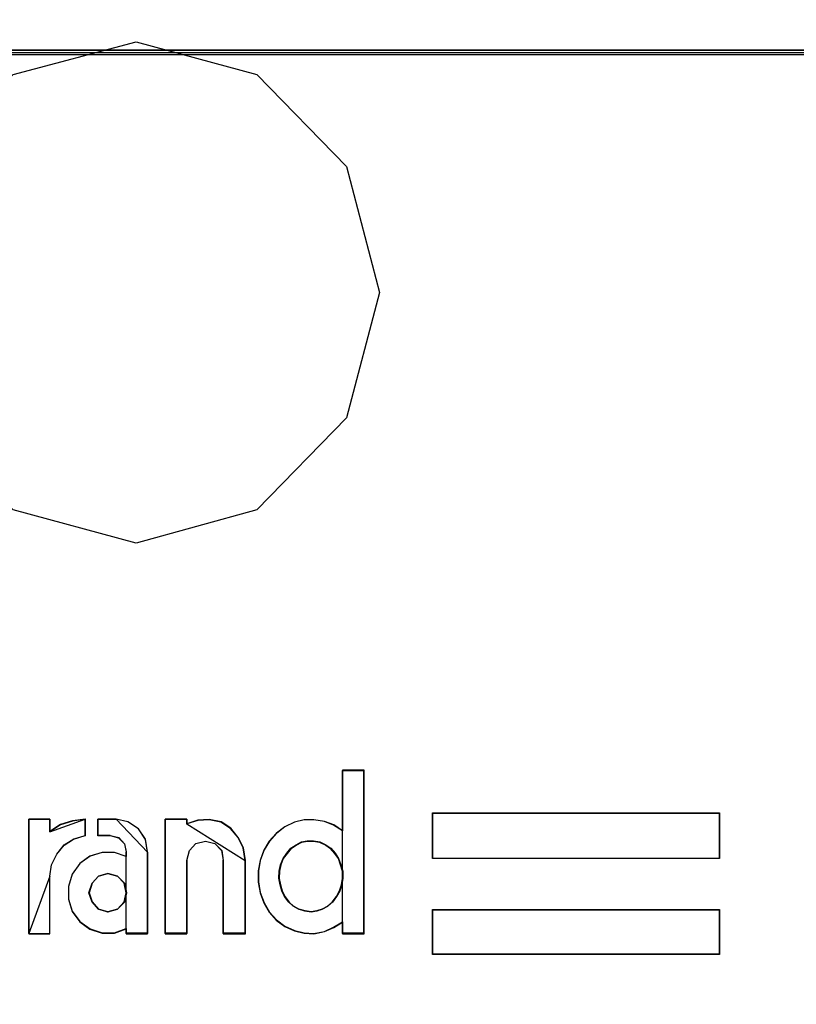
# Model space of a CAD drawing. Header units: millimetres. Extents: x -1290 to 1795, y -4192 to -1311.
# Tile 936 of 1056: x 1431.87 to 1435.05, y -2195.69 to -2191.67. Entities that reach past the tile are written whole.
import ezdxf

# ---------------------------------------------------------------- set-up
doc = ezdxf.new("R2010")
doc.units = ezdxf.units.MM
doc.layers.add('30', color=7, linetype='Continuous')
doc.layers.add('45', color=7, linetype='Continuous')
doc.layers.add('Aparatura', color=7, linetype='Continuous', lineweight=13)

# ---------------------------------------------------------------- blocks, each defined once
blk = doc.blocks.new('*U264')
at = {"layer": '45', "color": 179}
blk.add_lwpolyline([(476.863107, -117.566054), (477.540088, -114.993282), (479.348817, -113.111544), (481.860366, -112.447089), (484.330574, -113.111544), (486.159974, -114.993282), (486.836955, -117.566054), (486.159974, -120.128195), (484.330574, -122.009933), (481.860366, -122.690335), (479.348817, -122.009933), (477.540088, -120.128195), (476.863107, -117.566054)], close=True, dxfattribs=at)
at = {"layer": '45', "color": 7}
for points in [[(484.359158, -129.387626), (484.359158, -129.616658), (484.395463, -129.835037), (484.473258, -130.042764), (484.582171, -130.234511), (484.727388, -130.394301), (484.898537, -130.522132), (485.095618, -130.61268), (485.297885, -130.660617), (485.494965, -130.671269), (485.712791, -130.628659), (485.899499, -130.543438), (486.081021, -130.436911), (486.081021, -130.671269), (486.52186, -130.671269), (486.52186, -127.331666), (486.081021, -127.331666), (486.081021, -128.567373), (485.899499, -128.450193), (485.712791, -128.375625), (485.494965, -128.343667), (485.297885, -128.343667), (485.095618, -128.391604), (484.898537, -128.487478), (484.727388, -128.620636), (484.582171, -128.780425), (484.473258, -128.96152), (484.395463, -129.174573), (484.359158, -129.387626)], [(486.0789, -128.567642), (485.89798, -128.450778), (485.71189, -128.37641), (485.494785, -128.344538), (485.298357, -128.344538), (485.09676, -128.392346), (484.900332, -128.487962), (484.729749, -128.620762), (484.585013, -128.780122), (484.47646, -128.96073), (484.398923, -129.17321), (484.362739, -129.38569), (484.362739, -129.614106), (484.398923, -129.831898), (484.47646, -130.039067), (484.585013, -130.230299), (484.729749, -130.389659), (484.900332, -130.517147), (485.09676, -130.607451), (485.298357, -130.655259), (485.494785, -130.665883), (485.71189, -130.623387), (485.89798, -130.538395), (486.0789, -130.432155), (486.0789, -130.665883), (486.518279, -130.665883), (486.518279, -127.335257), (486.0789, -127.335257), (486.0789, -128.567642)], [(486.0789, -128.567642), (485.89798, -128.450778), (485.71189, -128.37641), (485.494785, -128.344538), (485.298357, -128.344538), (485.09676, -128.392346), (484.900332, -128.487962), (484.729749, -128.620762), (484.585013, -128.780122), (484.47646, -128.96073), (484.398923, -129.17321), (484.362739, -129.38569), (484.362739, -129.614106), (484.398923, -129.831898), (484.47646, -130.039067), (484.585013, -130.230299), (484.729749, -130.389659), (484.900332, -130.517147), (485.09676, -130.607451), (485.298357, -130.655259), (485.494785, -130.665883), (485.71189, -130.623387), (485.89798, -130.538395), (486.0789, -130.432155), (486.0789, -130.665883), (486.518279, -130.665883), (486.518279, -127.335257), (486.0789, -127.335257), (486.0789, -128.567642)], [(484.729749, -128.620762), (484.585013, -128.780122), (484.47646, -128.96073), (484.398923, -129.17321), (484.362739, -129.38569), (484.362739, -129.614106), (484.398923, -129.831898), (484.47646, -130.039067), (484.585013, -130.230299), (484.729749, -130.389659), (484.900332, -130.517147), (485.09676, -130.607451), (485.298357, -130.655259), (485.494785, -130.665883), (485.71189, -130.623387), (485.89798, -130.538395), (486.0789, -130.432155), (486.0789, -130.665883), (486.518279, -130.665883), (486.518279, -127.335257), (486.0789, -127.335257), (486.0789, -128.567642), (485.89798, -128.450778), (485.71189, -128.37641), (485.494785, -128.344538), (485.298357, -128.344538), (485.09676, -128.392346), (484.900332, -128.487962), (484.729749, -128.620762)], [(484.729749, -128.620762), (484.585013, -128.780122), (484.47646, -128.96073), (484.398923, -129.17321), (484.362739, -129.38569), (484.362739, -129.614106), (484.398923, -129.831898), (484.47646, -130.039067), (484.585013, -130.230299), (484.729749, -130.389659), (484.900332, -130.517147), (485.09676, -130.607451), (485.298357, -130.655259), (485.494785, -130.665883), (485.71189, -130.623387), (485.89798, -130.538395), (486.0789, -130.432155), (486.0789, -130.665883), (486.518279, -130.665883), (486.518279, -127.335257), (486.0789, -127.335257), (486.0789, -128.567642), (485.89798, -128.450778), (485.71189, -128.37641), (485.494785, -128.344538), (485.298357, -128.344538), (485.09676, -128.392346), (484.900332, -128.487962), (484.729749, -128.620762)], [(486.077861, -127.335257), (486.077861, -128.568756), (486.077861, -127.335257)], [(486.077861, -127.335257), (486.518279, -127.335257), (486.077861, -127.335257)], [(486.516489, -127.335257), (486.516489, -130.665883), (486.516489, -127.335257)], [(479.666741, -128.329956), (479.666741, -130.671269), (480.099203, -130.671269), (480.099203, -129.497946), (480.130465, -129.263281), (480.239883, -129.044617), (480.390984, -128.857952), (480.588978, -128.735286), (480.828656, -128.665953), (480.828656, -128.329956), (480.562926, -128.367289), (480.318038, -128.441955), (480.099203, -128.585954), (480.099203, -128.329956), (479.666741, -128.329956)], [(479.670322, -128.333547), (479.670322, -130.665883), (479.670322, -128.333547)], [(479.670322, -128.333547), (480.101788, -128.333547), (479.670322, -128.333547)], [(480.585454, -128.737323), (480.823285, -128.668256), (480.823285, -128.333547), (480.559603, -128.370737), (480.316601, -128.445117), (480.099451, -128.588563), (480.099451, -128.333547), (479.670322, -128.333547), (479.670322, -130.665883), (480.099451, -130.665883), (480.099451, -129.497059), (480.130473, -129.263294), (480.239048, -129.045467), (480.388985, -128.859518), (480.585454, -128.737323)], [(480.585454, -128.737323), (480.823285, -128.668256), (480.823285, -128.333547), (480.559603, -128.370737), (480.316601, -128.445117), (480.099451, -128.588563), (480.099451, -128.333547), (479.670322, -128.333547), (479.670322, -130.665883), (480.099451, -130.665883), (480.099451, -129.497059), (480.130473, -129.263294), (480.239048, -129.045467), (480.388985, -128.859518), (480.585454, -128.737323)], [(480.585454, -128.737323), (480.823285, -128.668256), (480.823285, -128.333547), (480.559603, -128.370737), (480.316601, -128.445117), (480.099451, -128.588563), (480.099451, -128.333547), (479.670322, -128.333547), (479.670322, -130.665883), (480.099451, -130.665883), (480.099451, -129.497059), (480.130473, -129.263294), (480.239048, -129.045467), (480.388985, -128.859518), (480.585454, -128.737323)], [(480.316601, -128.445117), (480.099451, -128.588563), (480.099451, -128.333547), (479.670322, -128.333547), (479.670322, -130.665883), (480.099451, -130.665883), (480.099451, -129.497059), (480.130473, -129.263294), (480.239048, -129.045467), (480.388985, -128.859518), (480.585454, -128.737323), (480.823285, -128.668256), (480.823285, -128.333547), (480.559603, -128.370737), (480.316601, -128.445117)], [(480.316601, -128.445117), (480.099451, -128.588563), (480.099451, -128.333547), (479.670322, -128.333547), (479.670322, -130.665883), (480.099451, -130.665883), (480.099451, -129.497059), (480.130473, -129.263294), (480.239048, -129.045467), (480.388985, -128.859518), (480.585454, -128.737323), (480.823285, -128.668256), (480.823285, -128.333547), (480.559603, -128.370737), (480.316601, -128.445117)], [(480.316601, -128.445117), (480.099451, -128.588563), (480.099451, -128.333547), (479.670322, -128.333547), (479.670322, -130.665883), (480.099451, -130.665883), (480.099451, -129.497059), (480.130473, -129.263294), (480.239048, -129.045467), (480.388985, -128.859518), (480.585454, -128.737323), (480.823285, -128.668256), (480.823285, -128.333547), (480.559603, -128.370737), (480.316601, -128.445117)], [(479.670322, -128.333547), (479.670322, -130.665883), (480.099451, -130.665883), (480.099451, -129.497059), (480.130473, -129.263294), (480.239048, -129.045467), (480.388985, -128.859518), (480.585454, -128.737323), (480.823285, -128.668256), (480.823285, -128.333547), (480.559603, -128.370737), (480.316601, -128.445117), (480.099451, -128.588563), (480.099451, -128.333547), (479.670322, -128.333547)], [(480.823285, -128.333547), (480.559802, -128.37099), (480.316984, -128.445877), (480.099997, -128.590301), (480.823285, -128.333547)], [(480.099997, -128.333547), (480.099997, -128.590301), (480.099997, -128.333547)], [(482.09799, -130.671269), (482.09799, -129.00195), (482.056445, -128.740619), (481.911039, -128.527288), (481.692931, -128.383289), (481.45405, -128.329956), (481.080149, -128.329956), (481.080149, -128.665953), (481.334609, -128.665953), (481.50598, -128.708619), (481.625421, -128.836618), (481.661772, -129.00195), (481.661772, -129.092616), (481.422891, -129.012617), (481.168431, -129.012617), (480.919164, -129.087283), (480.711442, -129.236615), (480.55565, -129.45528), (480.477754, -129.705944), (480.477754, -129.967275), (480.55565, -130.21794), (480.711442, -130.425938), (480.919164, -130.580604), (481.168431, -130.660603), (481.422891, -130.660603), (481.661772, -130.569937), (481.661772, -130.671269), (482.09799, -130.671269)], [(482.053048, -128.742636), (481.908285, -128.530122), (481.69114, -128.386675), (481.453315, -128.333547), (481.081067, -128.333547), (481.081067, -128.668256), (481.334403, -128.668256), (481.505016, -128.710759), (481.623929, -128.838267), (481.66012, -129.002965), (481.66012, -129.093283), (481.422295, -129.01359), (481.168959, -129.01359), (480.920794, -129.08797), (480.71399, -129.23673), (480.558886, -129.454556), (480.481335, -129.704259), (480.481335, -129.964588), (480.558886, -130.214292), (480.71399, -130.421492), (480.920794, -130.575565), (481.168959, -130.655257), (481.422295, -130.655257), (481.66012, -130.564939), (481.66012, -130.665883), (482.094409, -130.665883), (482.094409, -129.002965), (482.053048, -128.742636)], [(482.053048, -128.742636), (481.908285, -128.530122), (481.69114, -128.386675), (481.453315, -128.333547), (481.081067, -128.333547), (481.081067, -128.668256), (481.334403, -128.668256), (481.505016, -128.710759), (481.623929, -128.838267), (481.66012, -129.002965), (481.66012, -129.093283), (481.422295, -129.01359), (481.168959, -129.01359), (480.920794, -129.08797), (480.71399, -129.23673), (480.558886, -129.454556), (480.481335, -129.704259), (480.481335, -129.964588), (480.558886, -130.214292), (480.71399, -130.421492), (480.920794, -130.575565), (481.168959, -130.655257), (481.422295, -130.655257), (481.66012, -130.564939), (481.66012, -130.665883), (482.094409, -130.665883), (482.094409, -129.002965), (482.053048, -128.742636)], [(481.168959, -129.01359), (480.920794, -129.08797), (480.71399, -129.23673), (480.558886, -129.454556), (480.481335, -129.704259), (480.481335, -129.964588), (480.558886, -130.214292), (480.71399, -130.421492), (480.920794, -130.575565), (481.168959, -130.655257), (481.422295, -130.655257), (481.66012, -130.564939), (481.66012, -130.665883), (482.094409, -130.665883), (482.094409, -129.002965), (482.053048, -128.742636), (481.908285, -128.530122), (481.69114, -128.386675), (481.453315, -128.333547), (481.081067, -128.333547), (481.081067, -128.668256), (481.334403, -128.668256), (481.505016, -128.710759), (481.623929, -128.838267), (481.66012, -129.002965), (481.66012, -129.093283), (481.422295, -129.01359), (481.168959, -129.01359)], [(481.168959, -129.01359), (480.920794, -129.08797), (480.71399, -129.23673), (480.558886, -129.454556), (480.481335, -129.704259), (480.481335, -129.964588), (480.558886, -130.214292), (480.71399, -130.421492), (480.920794, -130.575565), (481.168959, -130.655257), (481.422295, -130.655257), (481.66012, -130.564939), (481.66012, -130.665883), (482.094409, -130.665883), (482.094409, -129.002965), (482.053048, -128.742636), (481.908285, -128.530122), (481.69114, -128.386675), (481.453315, -128.333547), (481.081067, -128.333547), (481.081067, -128.668256), (481.334403, -128.668256), (481.505016, -128.710759), (481.623929, -128.838267), (481.66012, -129.002965), (481.66012, -129.093283), (481.422295, -129.01359), (481.168959, -129.01359)], [(480.821495, -128.333547), (480.821495, -128.669303), (480.821495, -128.333547)], [(481.08109, -128.333547), (481.08109, -128.669303), (481.08109, -128.333547)], [(481.453476, -128.333547), (481.08109, -128.333547), (481.453476, -128.333547)], [(482.094409, -129.005059), (482.052943, -128.743915), (481.907812, -128.530737), (481.690115, -128.386842), (481.451686, -128.333547), (482.094409, -129.005059)], [(482.454262, -128.329956), (482.454262, -130.671269), (482.895864, -130.671269), (482.895864, -129.172616), (482.953013, -128.969951), (483.082895, -128.825952), (483.280317, -128.777952), (483.472544, -128.825952), (483.612818, -128.969951), (483.643989, -129.172616), (483.643989, -130.671269), (484.095982, -130.671269), (484.095982, -129.172616), (484.054419, -128.916618), (483.950513, -128.703286), (483.794654, -128.516621), (483.597232, -128.388622), (483.358247, -128.340623), (483.124458, -128.351289), (482.895864, -128.425955), (482.895864, -128.329956), (482.454262, -128.329956)], [(482.457843, -128.333547), (482.457843, -130.665883), (482.457843, -128.333547)], [(482.457843, -128.333547), (482.898261, -128.333547), (482.457843, -128.333547)], [(483.945935, -128.705446), (483.790926, -128.519496), (483.59458, -128.391988), (483.356899, -128.344173), (483.124384, -128.354798), (482.897037, -128.429178), (482.897037, -128.333547), (482.457843, -128.333547), (482.457843, -130.665883), (482.897037, -130.665883), (482.897037, -129.172975), (482.953874, -128.971088), (483.083048, -128.827641), (483.279394, -128.779825), (483.470572, -128.827641), (483.610081, -128.971088), (483.641083, -129.172975), (483.641083, -130.665883), (484.090611, -130.665883), (484.090611, -129.172975), (484.049275, -128.917959), (483.945935, -128.705446)], [(483.945935, -128.705446), (483.790926, -128.519496), (483.59458, -128.391988), (483.356899, -128.344173), (483.124384, -128.354798), (482.897037, -128.429178), (482.897037, -128.333547), (482.457843, -128.333547), (482.457843, -130.665883), (482.897037, -130.665883), (482.897037, -129.172975), (482.953874, -128.971088), (483.083048, -128.827641), (483.279394, -128.779825), (483.470572, -128.827641), (483.610081, -128.971088), (483.641083, -129.172975), (483.641083, -130.665883), (484.090611, -130.665883), (484.090611, -129.172975), (484.049275, -128.917959), (483.945935, -128.705446)], [(483.945935, -128.705446), (483.790926, -128.519496), (483.59458, -128.391988), (483.356899, -128.344173), (483.124384, -128.354798), (482.897037, -128.429178), (482.897037, -128.333547), (482.457843, -128.333547), (482.457843, -130.665883), (482.897037, -130.665883), (482.897037, -129.172975), (482.953874, -128.971088), (483.083048, -128.827641), (483.279394, -128.779825), (483.470572, -128.827641), (483.610081, -128.971088), (483.641083, -129.172975), (483.641083, -130.665883), (484.090611, -130.665883), (484.090611, -129.172975), (484.049275, -128.917959), (483.945935, -128.705446)], [(482.457843, -128.333547), (482.457843, -130.665883), (482.897037, -130.665883), (482.897037, -129.172975), (482.953874, -128.971088), (483.083048, -128.827641), (483.279394, -128.779825), (483.470572, -128.827641), (483.610081, -128.971088), (483.641083, -129.172975), (483.641083, -130.665883), (484.090611, -130.665883), (484.090611, -129.172975), (484.049275, -128.917959), (483.945935, -128.705446), (483.790926, -128.519496), (483.59458, -128.391988), (483.356899, -128.344173), (483.124384, -128.354798), (482.897037, -128.429178), (482.897037, -128.333547), (482.457843, -128.333547)], [(482.457843, -128.333547), (482.457843, -130.665883), (482.897037, -130.665883), (482.897037, -129.172975), (482.953874, -128.971088), (483.083048, -128.827641), (483.279394, -128.779825), (483.470572, -128.827641), (483.610081, -128.971088), (483.641083, -129.172975), (483.641083, -130.665883), (484.090611, -130.665883), (484.090611, -129.172975), (484.049275, -128.917959), (483.945935, -128.705446), (483.790926, -128.519496), (483.59458, -128.391988), (483.356899, -128.344173), (483.124384, -128.354798), (482.897037, -128.429178), (482.897037, -128.333547), (482.457843, -128.333547)], [(482.457843, -128.333547), (482.457843, -130.665883), (482.897037, -130.665883), (482.897037, -129.172975), (482.953874, -128.971088), (483.083048, -128.827641), (483.279394, -128.779825), (483.470572, -128.827641), (483.610081, -128.971088), (483.641083, -129.172975), (483.641083, -130.665883), (484.090611, -130.665883), (484.090611, -129.172975), (484.049275, -128.917959), (483.945935, -128.705446), (483.790926, -128.519496), (483.59458, -128.391988), (483.356899, -128.344173), (483.124384, -128.354798), (482.897037, -128.429178), (482.897037, -128.333547), (482.457843, -128.333547)], [(482.457843, -128.333547), (482.457843, -130.665883), (482.897037, -130.665883), (482.897037, -129.172975), (482.953874, -128.971088), (483.083048, -128.827641), (483.279394, -128.779825), (483.470572, -128.827641), (483.610081, -128.971088), (483.641083, -129.172975), (483.641083, -130.665883), (484.090611, -130.665883), (484.090611, -129.172975), (484.049275, -128.917959), (483.945935, -128.705446), (483.790926, -128.519496), (483.59458, -128.391988), (483.356899, -128.344173), (483.124384, -128.354798), (482.897037, -128.429178), (482.897037, -128.333547), (482.457843, -128.333547)], [(482.89647, -128.333547), (482.89647, -128.430503), (482.89647, -128.333547)], [(484.090611, -129.173834), (484.049255, -128.918599), (483.945867, -128.705903), (483.790783, -128.519794), (483.594345, -128.392177), (483.35655, -128.34432), (483.123926, -128.354955), (482.89647, -128.429398), (484.090611, -129.173834)], [(486.077861, -128.567445), (485.89705, -128.45057), (485.711073, -128.376195), (485.4941, -128.34432), (485.297791, -128.34432), (485.096315, -128.392132), (484.900006, -128.487757), (484.729527, -128.62057), (484.584878, -128.779945), (484.476392, -128.96057), (484.398901, -129.17307), (484.362739, -129.38557), (484.362739, -129.614008), (484.398901, -129.83182), (484.476392, -130.039008), (484.584878, -130.230258), (484.729527, -130.389633), (484.900006, -130.517133), (485.096315, -130.607446), (485.297791, -130.655258), (485.4941, -130.665883), (485.711073, -130.623383), (485.89705, -130.538383), (486.077861, -130.432133), (486.077861, -128.567445)], [(481.08109, -128.667507), (481.335315, -128.667507), (481.08109, -128.667507)], [(485.999932, -129.133476), (486.046789, -129.2618), (486.083232, -129.395471), (486.083232, -129.539836), (486.067614, -129.673507), (486.025964, -129.796485), (485.958283, -129.914116), (485.874983, -130.0264), (485.78127, -130.111949), (485.666733, -130.170765), (485.557402, -130.208193), (485.437659, -130.22958), (485.312709, -130.208193), (485.182553, -130.170765), (485.073222, -130.111949), (484.984716, -130.0264), (484.89621, -129.914116), (484.838941, -129.796485), (484.807704, -129.673507), (484.781673, -129.539836), (484.786879, -129.395471), (484.81291, -129.2618), (484.864973, -129.133476), (484.943066, -129.026539), (485.026366, -128.924948), (485.130491, -128.855439), (485.245028, -128.796624), (485.359565, -128.775237), (485.484515, -128.775237), (485.614671, -128.796624), (485.739621, -128.855439), (485.838539, -128.924948), (485.927045, -129.026539), (485.999932, -129.133476)], [(485.437616, -130.225989), (485.556371, -130.204734), (485.6648, -130.167537), (485.778392, -130.109084), (485.87133, -130.024063), (485.953943, -129.912472), (486.021065, -129.795568), (486.062371, -129.673349), (486.077861, -129.540503), (486.077861, -129.397029), (486.041718, -129.264183), (485.995249, -129.136651), (485.922963, -129.030374), (485.835188, -128.929411), (485.737085, -128.860331), (485.613167, -128.801878), (485.484085, -128.780623), (485.360167, -128.780623), (485.246575, -128.801878), (485.132983, -128.860331), (485.029717, -128.929411), (484.947105, -129.030374), (484.869656, -129.136651), (484.818023, -129.264183), (484.792207, -129.397029), (484.787044, -129.540503), (484.81286, -129.673349), (484.84384, -129.795568), (484.900636, -129.912472), (484.988411, -130.024063), (485.076187, -130.109084), (485.184616, -130.167537), (485.313697, -130.204734), (485.437616, -130.225989)], [(485.835188, -128.929411), (485.922963, -129.030374), (485.995249, -129.136651), (486.041718, -129.264183), (486.077861, -129.397029), (486.077861, -129.540503), (486.062371, -129.673349), (486.021065, -129.795568), (485.953943, -129.912472), (485.87133, -130.024063), (485.778392, -130.109084), (485.6648, -130.167537), (485.556371, -130.204734), (485.437616, -130.225989), (485.313697, -130.204734), (485.184616, -130.167537), (485.076187, -130.109084), (484.988411, -130.024063), (484.900636, -129.912472), (484.84384, -129.795568), (484.81286, -129.673349), (484.787044, -129.540503), (484.792207, -129.397029), (484.818023, -129.264183), (484.869656, -129.136651), (484.947105, -129.030374), (485.029717, -128.929411), (485.132983, -128.860331), (485.246575, -128.801878), (485.360167, -128.780623), (485.484085, -128.780623), (485.613167, -128.801878), (485.737085, -128.860331), (485.835188, -128.929411)], [(485.835188, -128.929411), (485.922963, -129.030374), (485.995249, -129.136651), (486.041718, -129.264183), (486.077861, -129.397029), (486.077861, -129.540503), (486.062371, -129.673349), (486.021065, -129.795568), (485.953943, -129.912472), (485.87133, -130.024063), (485.778392, -130.109084), (485.6648, -130.167537), (485.556371, -130.204734), (485.437616, -130.225989), (485.313697, -130.204734), (485.184616, -130.167537), (485.076187, -130.109084), (484.988411, -130.024063), (484.900636, -129.912472), (484.84384, -129.795568), (484.81286, -129.673349), (484.787044, -129.540503), (484.792207, -129.397029), (484.818023, -129.264183), (484.869656, -129.136651), (484.947105, -129.030374), (485.029717, -128.929411), (485.132983, -128.860331), (485.246575, -128.801878), (485.360167, -128.780623), (485.484085, -128.780623), (485.613167, -128.801878), (485.737085, -128.860331), (485.835188, -128.929411)], [(485.360167, -128.780623), (485.484085, -128.780623), (485.613167, -128.801878), (485.737085, -128.860331), (485.835188, -128.929411), (485.922963, -129.030374), (485.995249, -129.136651), (486.041718, -129.264183), (486.077861, -129.397029), (486.077861, -129.540503), (486.062371, -129.673349), (486.021065, -129.795568), (485.953943, -129.912472), (485.87133, -130.024063), (485.778392, -130.109084), (485.6648, -130.167537), (485.556371, -130.204734), (485.437616, -130.225989), (485.313697, -130.204734), (485.184616, -130.167537), (485.076187, -130.109084), (484.988411, -130.024063), (484.900636, -129.912472), (484.84384, -129.795568), (484.81286, -129.673349), (484.787044, -129.540503), (484.792207, -129.397029), (484.818023, -129.264183), (484.869656, -129.136651), (484.947105, -129.030374), (485.029717, -128.929411), (485.132983, -128.860331), (485.246575, -128.801878), (485.360167, -128.780623)], [(485.360167, -128.780623), (485.484085, -128.780623), (485.613167, -128.801878), (485.737085, -128.860331), (485.835188, -128.929411), (485.922963, -129.030374), (485.995249, -129.136651), (486.041718, -129.264183), (486.077861, -129.397029), (486.077861, -129.540503), (486.062371, -129.673349), (486.021065, -129.795568), (485.953943, -129.912472), (485.87133, -130.024063), (485.778392, -130.109084), (485.6648, -130.167537), (485.556371, -130.204734), (485.437616, -130.225989), (485.313697, -130.204734), (485.184616, -130.167537), (485.076187, -130.109084), (484.988411, -130.024063), (484.900636, -129.912472), (484.84384, -129.795568), (484.81286, -129.673349), (484.787044, -129.540503), (484.792207, -129.397029), (484.818023, -129.264183), (484.869656, -129.136651), (484.947105, -129.030374), (485.029717, -128.929411), (485.132983, -128.860331), (485.246575, -128.801878), (485.360167, -128.780623)], [(481.659362, -129.093787), (481.42169, -129.014036), (481.168517, -129.014036), (480.920512, -129.08847), (480.71384, -129.237339), (480.558836, -129.455325), (480.481335, -129.705211), (480.481335, -129.965731), (480.558836, -130.215617), (480.71384, -130.422969), (480.920512, -130.577155), (481.168517, -130.656906), (481.42169, -130.656906), (481.659362, -130.566521), (481.659362, -129.093787)], [(481.657572, -129.003263), (481.657572, -129.094833), (481.657572, -129.003263)], [(482.092619, -129.003263), (482.092619, -130.665883), (482.092619, -129.003263)], [(482.89647, -129.172039), (482.89647, -130.665883), (482.89647, -129.172039)], [(483.641242, -129.172039), (483.641242, -130.665883), (483.641242, -129.172039)], [(484.088821, -129.172039), (484.088821, -130.665883), (484.088821, -129.172039)], [(479.670322, -130.665883), (480.101788, -130.665883), (480.101788, -129.497022), (479.670322, -130.665883)], [(481.622837, -129.638413), (481.664733, -129.83726), (481.622837, -130.025359), (481.481439, -130.170463), (481.282434, -130.22958), (481.093903, -130.170463), (480.962978, -130.025359), (480.894897, -129.83726), (480.962978, -129.638413), (481.093903, -129.493309), (481.282434, -129.439566), (481.481439, -129.493309), (481.622837, -129.638413)], [(481.659362, -129.837236), (481.618051, -129.640197), (481.478626, -129.496411), (481.282397, -129.443157), (481.096497, -129.496411), (480.967399, -129.640197), (480.900268, -129.837236), (480.967399, -130.023624), (481.096497, -130.16741), (481.282397, -130.225989), (481.478626, -130.16741), (481.618051, -130.023624), (481.659362, -129.837236)], [(481.618051, -129.640197), (481.659362, -129.837236), (481.618051, -130.023624), (481.478626, -130.16741), (481.282397, -130.225989), (481.096497, -130.16741), (480.967399, -130.023624), (480.900268, -129.837236), (480.967399, -129.640197), (481.096497, -129.496411), (481.282397, -129.443157), (481.478626, -129.496411), (481.618051, -129.640197)], [(481.618051, -129.640197), (481.659362, -129.837236), (481.618051, -130.023624), (481.478626, -130.16741), (481.282397, -130.225989), (481.096497, -130.16741), (480.967399, -130.023624), (480.900268, -129.837236), (480.967399, -129.640197), (481.096497, -129.496411), (481.282397, -129.443157), (481.478626, -129.496411), (481.618051, -129.640197)], [(481.618051, -129.640197), (481.659362, -129.837236), (481.618051, -130.023624), (481.478626, -130.16741), (481.282397, -130.225989), (481.096497, -130.16741), (480.967399, -130.023624), (480.900268, -129.837236), (480.967399, -129.640197), (481.096497, -129.496411), (481.282397, -129.443157), (481.478626, -129.496411), (481.618051, -129.640197)], [(481.618051, -129.640197), (481.659362, -129.837236), (481.618051, -130.023624), (481.478626, -130.16741), (481.282397, -130.225989), (481.096497, -130.16741), (480.967399, -130.023624), (480.900268, -129.837236), (480.967399, -129.640197), (481.096497, -129.496411), (481.282397, -129.443157), (481.478626, -129.496411), (481.618051, -129.640197)], [(487.925467, -130.181102), (493.779799, -130.181102), (493.779799, -131.091413), (487.925467, -131.091413), (487.925467, -130.181102)], [(481.657572, -130.56354), (481.657572, -130.665883), (481.657572, -130.56354)], [(486.077861, -130.430674), (486.077861, -130.665883), (486.077861, -130.430674)], [(481.657572, -130.664088), (482.094409, -130.664088), (481.657572, -130.664088)], [(482.457843, -130.664088), (482.898261, -130.664088), (482.457843, -130.664088)], [(483.641242, -130.664088), (484.090611, -130.664088), (483.641242, -130.664088)], [(486.077861, -130.664088), (486.518279, -130.664088), (486.077861, -130.664088)]]:
    blk.add_lwpolyline(points, close=True, dxfattribs=at)
at = {"layer": '45', "color": 255}
for points in [[(487.920096, -128.202477), (493.78517, -128.202477), (493.78517, -129.136129), (487.920096, -129.136129), (487.920096, -128.202477)], [(487.920096, -130.177511), (493.78517, -130.177511), (493.78517, -131.095004), (487.920096, -131.095004), (487.920096, -130.177511)]]:
    blk.add_lwpolyline(points, close=True, dxfattribs=at)
at = {"layer": '45', "color": 20}
for points in [[(487.920096, -128.202477), (493.78517, -128.202477), (493.78517, -129.136129), (487.920096, -129.136129), (487.920096, -128.202477)], [(487.925467, -128.206068), (493.779799, -128.206068), (493.779799, -129.132538), (487.925467, -129.132538), (487.925467, -128.206068)], [(487.920096, -130.177511), (493.78517, -130.177511), (493.78517, -131.095004), (487.920096, -131.095004), (487.920096, -130.177511)]]:
    blk.add_lwpolyline(points, close=True, dxfattribs=at)
blk = doc.blocks.new('*U266')
at = {"layer": '30', "color": 7}
for points in [[(548.842747, -257.077059), (117.158256, -257.077059), (117.158256, -259.641942), (117.158256, -261.119537), (117.158256, -262.68077), (548.842747, -262.68077), (548.842747, -261.119537), (548.842747, -259.641942), (548.842747, -257.077059)], [(117.158256, -262.592791), (548.842747, -262.592791), (117.158256, -262.592791)], [(548.842747, -262.592791), (117.158256, -262.592791), (117.158256, -264.107699), (117.158256, -285.178689), (117.158256, -286.693597), (548.842747, -286.693597), (548.842747, -285.178689), (548.842747, -264.107699), (548.842747, -262.592791)]]:
    blk.add_lwpolyline(points, close=True, dxfattribs=at)
at = {"layer": '30', "color": 59}
blk.add_lwpolyline([(548.79978, -257.120151), (117.201224, -257.120151), (117.201224, -259.645586), (117.201224, -261.100457), (117.201224, -262.637678), (548.79978, -262.637678), (548.79978, -261.100457), (548.79978, -259.645586), (548.79978, -257.120151)], close=True, dxfattribs=at)

msp = doc.modelspace()

# ---------------------------------------------------------------- block references
at = {"layer": 'Aparatura', "color": 7, "lineweight": 13, "xscale": 0.2, "yscale": 0.2, "zscale": 0.2}
for name, p in [('*U264', (1335.9766, -2169.2673)), ('*U266', (1404.8289, -2139.2723))]:
    msp.add_blockref(name, p, dxfattribs=at)

doc.saveas('drawing.dxf')
